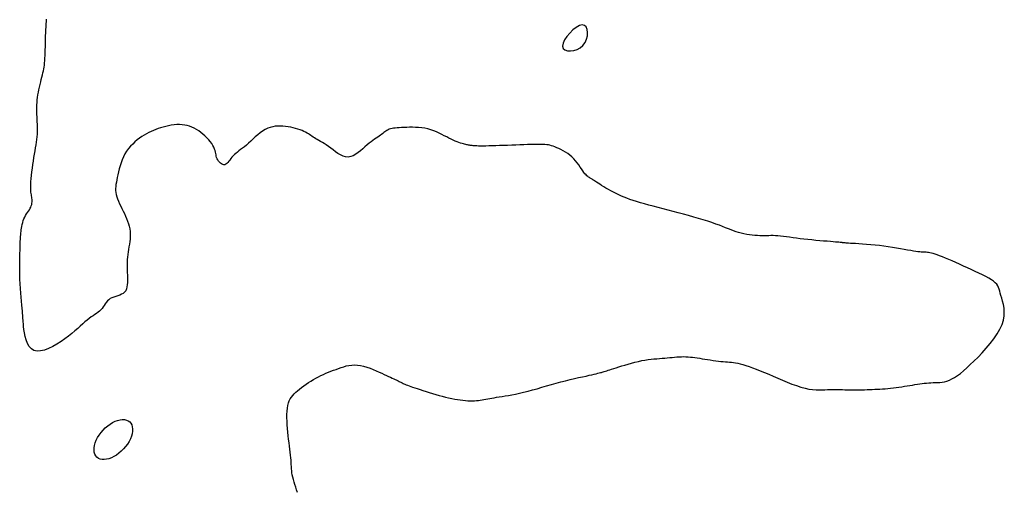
# Model space of a CAD drawing. Header units: millimetres. Extents: x 32690613 to 32693367, y 5343692 to 5344708.
# Tile 366 of 656: x 32692869 to 32692893, y 5343946 to 5343958. Entities that reach past the tile are written whole.
import ezdxf

# ---------------------------------------------------------------- set-up
doc = ezdxf.new("R2010")
doc.units = ezdxf.units.MM
doc.header["$LTSCALE"] = 20
doc.layers.add('02-DGM_HL_493.00', color=102, linetype='Continuous')

msp = doc.modelspace()

# ---------------------------------------------------------------- linework, layer by layer
at = {"layer": '02-DGM_HL_493.00', "elevation": 493, "flags": 128}
msp.add_lwpolyline([(32692875.973, 5343946.044), (32692875.949, 5343946.107), (32692875.926, 5343946.17), (32692875.905, 5343946.232), (32692875.886, 5343946.294), (32692875.869, 5343946.354), (32692875.854, 5343946.412), (32692875.842, 5343946.468), (32692875.834, 5343946.521), (32692875.828, 5343946.571), (32692875.823, 5343946.621), (32692875.82, 5343946.671), (32692875.818, 5343946.721), (32692875.815, 5343946.774), (32692875.812, 5343946.83), (32692875.807, 5343946.89), (32692875.801, 5343946.955), (32692875.793, 5343947.024), (32692875.783, 5343947.098), (32692875.773, 5343947.175), (32692875.763, 5343947.256), (32692875.752, 5343947.339), (32692875.742, 5343947.425), (32692875.733, 5343947.512), (32692875.725, 5343947.601), (32692875.719, 5343947.69), (32692875.714, 5343947.778), (32692875.712, 5343947.864), (32692875.713, 5343947.947), (32692875.717, 5343948.026), (32692875.724, 5343948.099), (32692875.735, 5343948.166), (32692875.75, 5343948.225), (32692875.77, 5343948.278), (32692875.793, 5343948.326), (32692875.821, 5343948.369), (32692875.853, 5343948.409), (32692875.888, 5343948.447), (32692875.928, 5343948.485), (32692875.971, 5343948.522), (32692876.019, 5343948.561), (32692876.069, 5343948.601), (32692876.123, 5343948.641), (32692876.179, 5343948.682), (32692876.237, 5343948.721), (32692876.296, 5343948.76), (32692876.357, 5343948.797), (32692876.418, 5343948.832), (32692876.479, 5343948.864), (32692876.541, 5343948.894), (32692876.602, 5343948.923), (32692876.664, 5343948.949), (32692876.725, 5343948.974), (32692876.787, 5343948.999), (32692876.848, 5343949.022), (32692876.91, 5343949.046), (32692876.972, 5343949.069), (32692877.034, 5343949.091), (32692877.097, 5343949.111), (32692877.16, 5343949.128), (32692877.226, 5343949.142), (32692877.293, 5343949.15), (32692877.362, 5343949.153), (32692877.434, 5343949.149), (32692877.509, 5343949.138), (32692877.585, 5343949.121), (32692877.662, 5343949.098), (32692877.74, 5343949.071), (32692877.815, 5343949.042), (32692877.889, 5343949.011), (32692877.96, 5343948.98), (32692878.026, 5343948.95), (32692878.087, 5343948.923), (32692878.143, 5343948.897), (32692878.194, 5343948.874), (32692878.24, 5343948.853), (32692878.282, 5343948.834), (32692878.319, 5343948.816), (32692878.353, 5343948.8), (32692878.382, 5343948.786), (32692878.408, 5343948.773), (32692878.431, 5343948.762), (32692878.452, 5343948.751), (32692878.471, 5343948.741), (32692878.489, 5343948.732), (32692878.508, 5343948.722), (32692878.527, 5343948.713), (32692878.547, 5343948.704), (32692878.569, 5343948.694), (32692878.594, 5343948.683), (32692878.623, 5343948.672), (32692878.655, 5343948.66), (32692878.692, 5343948.646), (32692878.733, 5343948.631), (32692878.781, 5343948.614), (32692878.835, 5343948.595), (32692878.895, 5343948.575), (32692878.961, 5343948.552), (32692879.032, 5343948.529), (32692879.107, 5343948.505), (32692879.185, 5343948.48), (32692879.265, 5343948.456), (32692879.345, 5343948.433), (32692879.426, 5343948.41), (32692879.505, 5343948.389), (32692879.583, 5343948.369), (32692879.66, 5343948.352), (32692879.734, 5343948.336), (32692879.807, 5343948.321), (32692879.877, 5343948.309), (32692879.944, 5343948.299), (32692880.009, 5343948.291), (32692880.07, 5343948.285), (32692880.128, 5343948.281), (32692880.184, 5343948.279), (32692880.237, 5343948.279), (32692880.288, 5343948.281), (32692880.337, 5343948.284), (32692880.385, 5343948.288), (32692880.431, 5343948.294), (32692880.476, 5343948.3), (32692880.521, 5343948.307), (32692880.567, 5343948.315), (32692880.613, 5343948.324), (32692880.662, 5343948.334), (32692880.714, 5343948.343), (32692880.769, 5343948.353), (32692880.829, 5343948.364), (32692880.893, 5343948.374), (32692880.963, 5343948.385), (32692881.038, 5343948.397), (32692881.119, 5343948.411), (32692881.204, 5343948.426), (32692881.295, 5343948.443), (32692881.39, 5343948.463), (32692881.491, 5343948.487), (32692881.597, 5343948.513), (32692881.706, 5343948.542), (32692881.819, 5343948.574), (32692881.935, 5343948.607), (32692882.052, 5343948.64), (32692882.169, 5343948.674), (32692882.287, 5343948.707), (32692882.402, 5343948.738), (32692882.516, 5343948.768), (32692882.627, 5343948.795), (32692882.733, 5343948.82), (32692882.833, 5343948.843), (32692882.927, 5343948.864), (32692883.013, 5343948.883), (32692883.091, 5343948.9), (32692883.158, 5343948.915), (32692883.215, 5343948.928), (32692883.262, 5343948.939), (32692883.301, 5343948.949), (32692883.334, 5343948.957), (32692883.363, 5343948.965), (32692883.388, 5343948.972), (32692883.411, 5343948.98), (32692883.435, 5343948.987), (32692883.46, 5343948.995), (32692883.488, 5343949.004), (32692883.519, 5343949.013), (32692883.554, 5343949.024), (32692883.593, 5343949.037), (32692883.638, 5343949.051), (32692883.689, 5343949.067), (32692883.747, 5343949.085), (32692883.812, 5343949.106), (32692883.884, 5343949.128), (32692883.961, 5343949.151), (32692884.042, 5343949.175), (32692884.124, 5343949.198), (32692884.208, 5343949.22), (32692884.292, 5343949.24), (32692884.373, 5343949.258), (32692884.452, 5343949.272), (32692884.528, 5343949.283), (32692884.602, 5343949.293), (32692884.673, 5343949.3), (32692884.741, 5343949.306), (32692884.808, 5343949.311), (32692884.873, 5343949.316), (32692884.936, 5343949.321), (32692884.997, 5343949.327), (32692885.058, 5343949.333), (32692885.117, 5343949.339), (32692885.175, 5343949.344), (32692885.232, 5343949.349), (32692885.288, 5343949.353), (32692885.343, 5343949.355), (32692885.398, 5343949.356), (32692885.452, 5343949.355), (32692885.507, 5343949.351), (32692885.561, 5343949.347), (32692885.616, 5343949.341), (32692885.672, 5343949.333), (32692885.73, 5343949.325), (32692885.789, 5343949.316), (32692885.851, 5343949.306), (32692885.915, 5343949.296), (32692885.981, 5343949.285), (32692886.048, 5343949.275), (32692886.114, 5343949.265), (32692886.18, 5343949.256), (32692886.244, 5343949.247), (32692886.305, 5343949.24), (32692886.363, 5343949.234), (32692886.416, 5343949.23), (32692886.466, 5343949.226), (32692886.515, 5343949.223), (32692886.563, 5343949.219), (32692886.612, 5343949.213), (32692886.664, 5343949.206), (32692886.719, 5343949.195), (32692886.779, 5343949.181), (32692886.845, 5343949.162), (32692886.918, 5343949.14), (32692886.997, 5343949.113), (32692887.081, 5343949.082), (32692887.171, 5343949.048), (32692887.266, 5343949.01), (32692887.367, 5343948.969), (32692887.473, 5343948.925), (32692887.583, 5343948.877), (32692887.697, 5343948.829), (32692887.812, 5343948.78), (32692887.928, 5343948.733), (32692888.042, 5343948.688), (32692888.154, 5343948.648), (32692888.261, 5343948.613), (32692888.363, 5343948.585), (32692888.457, 5343948.565), (32692888.546, 5343948.552), (32692888.628, 5343948.545), (32692888.705, 5343948.543), (32692888.777, 5343948.544), (32692888.846, 5343948.547), (32692888.912, 5343948.55), (32692888.975, 5343948.553), (32692889.037, 5343948.555), (32692889.097, 5343948.555), (32692889.157, 5343948.554), (32692889.215, 5343948.552), (32692889.273, 5343948.55), (32692889.331, 5343948.548), (32692889.39, 5343948.546), (32692889.448, 5343948.544), (32692889.508, 5343948.543), (32692889.568, 5343948.543), (32692889.629, 5343948.544), (32692889.69, 5343948.545), (32692889.752, 5343948.547), (32692889.814, 5343948.549), (32692889.877, 5343948.551), (32692889.939, 5343948.554), (32692890.002, 5343948.556), (32692890.064, 5343948.559), (32692890.127, 5343948.562), (32692890.19, 5343948.565), (32692890.254, 5343948.569), (32692890.319, 5343948.574), (32692890.384, 5343948.579), (32692890.45, 5343948.586), (32692890.517, 5343948.593), (32692890.585, 5343948.602), (32692890.653, 5343948.611), (32692890.721, 5343948.621), (32692890.789, 5343948.632), (32692890.855, 5343948.642), (32692890.92, 5343948.653), (32692890.983, 5343948.663), (32692891.044, 5343948.673), (32692891.104, 5343948.683), (32692891.161, 5343948.692), (32692891.217, 5343948.7), (32692891.272, 5343948.706), (32692891.327, 5343948.712), (32692891.38, 5343948.717), (32692891.434, 5343948.72), (32692891.487, 5343948.721), (32692891.541, 5343948.722), (32692891.596, 5343948.723), (32692891.651, 5343948.727), (32692891.707, 5343948.733), (32692891.765, 5343948.744), (32692891.824, 5343948.76), (32692891.884, 5343948.782), (32692891.947, 5343948.811), (32692892.012, 5343948.849), (32692892.08, 5343948.895), (32692892.152, 5343948.948), (32692892.227, 5343949.01), (32692892.308, 5343949.081), (32692892.394, 5343949.161), (32692892.485, 5343949.249), (32692892.583, 5343949.346), (32692892.683, 5343949.451), (32692892.783, 5343949.562), (32692892.88, 5343949.676), (32692892.971, 5343949.793), (32692893.052, 5343949.91), (32692893.12, 5343950.026), (32692893.171, 5343950.14), (32692893.205, 5343950.248), (32692893.222, 5343950.352), (32692893.225, 5343950.45), (32692893.218, 5343950.543), (32692893.204, 5343950.629), (32692893.184, 5343950.709), (32692893.163, 5343950.782), (32692893.144, 5343950.847), (32692893.127, 5343950.906), (32692893.113, 5343950.957), (32692893.1, 5343951.004), (32692893.084, 5343951.046), (32692893.064, 5343951.085), (32692893.039, 5343951.122), (32692893.006, 5343951.158), (32692892.963, 5343951.195), (32692892.909, 5343951.233), (32692892.845, 5343951.272), (32692892.772, 5343951.312), (32692892.691, 5343951.354), (32692892.605, 5343951.396), (32692892.514, 5343951.438), (32692892.42, 5343951.481), (32692892.325, 5343951.524), (32692892.23, 5343951.567), (32692892.135, 5343951.61), (32692892.043, 5343951.651), (32692891.954, 5343951.691), (32692891.868, 5343951.728), (32692891.788, 5343951.762), (32692891.714, 5343951.792), (32692891.646, 5343951.819), (32692891.587, 5343951.841), (32692891.534, 5343951.858), (32692891.488, 5343951.872), (32692891.447, 5343951.882), (32692891.41, 5343951.89), (32692891.377, 5343951.896), (32692891.347, 5343951.899), (32692891.318, 5343951.902), (32692891.29, 5343951.904), (32692891.261, 5343951.905), (32692891.231, 5343951.907), (32692891.198, 5343951.909), (32692891.16, 5343951.912), (32692891.117, 5343951.916), (32692891.067, 5343951.923), (32692891.008, 5343951.932), (32692890.941, 5343951.943), (32692890.865, 5343951.956), (32692890.781, 5343951.972), (32692890.691, 5343951.988), (32692890.595, 5343952.004), (32692890.495, 5343952.021), (32692890.391, 5343952.037), (32692890.285, 5343952.052), (32692890.177, 5343952.065), (32692890.069, 5343952.076), (32692889.963, 5343952.086), (32692889.861, 5343952.095), (32692889.765, 5343952.102), (32692889.676, 5343952.108), (32692889.596, 5343952.114), (32692889.527, 5343952.118), (32692889.47, 5343952.121), (32692889.425, 5343952.124), (32692889.389, 5343952.126), (32692889.361, 5343952.128), (32692889.339, 5343952.13), (32692889.321, 5343952.131), (32692889.307, 5343952.133), (32692889.293, 5343952.134), (32692889.279, 5343952.136), (32692889.263, 5343952.138), (32692889.244, 5343952.14), (32692889.22, 5343952.143), (32692889.189, 5343952.146), (32692889.152, 5343952.15), (32692889.105, 5343952.154), (32692889.048, 5343952.159), (32692888.979, 5343952.164), (32692888.901, 5343952.171), (32692888.815, 5343952.178), (32692888.723, 5343952.185), (32692888.627, 5343952.194), (32692888.529, 5343952.203), (32692888.431, 5343952.213), (32692888.334, 5343952.224), (32692888.241, 5343952.235), (32692888.152, 5343952.247), (32692888.067, 5343952.259), (32692887.985, 5343952.271), (32692887.908, 5343952.281), (32692887.834, 5343952.291), (32692887.765, 5343952.299), (32692887.7, 5343952.304), (32692887.639, 5343952.308), (32692887.582, 5343952.309), (32692887.527, 5343952.309), (32692887.474, 5343952.308), (32692887.421, 5343952.307), (32692887.368, 5343952.306), (32692887.313, 5343952.305), (32692887.256, 5343952.306), (32692887.196, 5343952.309), (32692887.133, 5343952.314), (32692887.068, 5343952.32), (32692887.002, 5343952.329), (32692886.936, 5343952.339), (32692886.869, 5343952.352), (32692886.804, 5343952.367), (32692886.74, 5343952.384), (32692886.677, 5343952.404), (32692886.615, 5343952.425), (32692886.553, 5343952.449), (32692886.489, 5343952.475), (32692886.421, 5343952.502), (32692886.348, 5343952.531), (32692886.27, 5343952.561), (32692886.183, 5343952.593), (32692886.088, 5343952.626), (32692885.986, 5343952.659), (32692885.876, 5343952.694), (32692885.761, 5343952.728), (32692885.642, 5343952.763), (32692885.519, 5343952.798), (32692885.393, 5343952.833), (32692885.267, 5343952.867), (32692885.141, 5343952.9), (32692885.016, 5343952.933), (32692884.893, 5343952.965), (32692884.772, 5343952.996), (32692884.656, 5343953.026), (32692884.544, 5343953.056), (32692884.439, 5343953.085), (32692884.34, 5343953.113), (32692884.249, 5343953.14), (32692884.165, 5343953.167), (32692884.086, 5343953.193), (32692884.013, 5343953.22), (32692883.943, 5343953.247), (32692883.877, 5343953.275), (32692883.812, 5343953.305), (32692883.748, 5343953.336), (32692883.684, 5343953.368), (32692883.621, 5343953.402), (32692883.56, 5343953.436), (32692883.501, 5343953.47), (32692883.445, 5343953.503), (32692883.393, 5343953.534), (32692883.347, 5343953.563), (32692883.306, 5343953.589), (32692883.271, 5343953.611), (32692883.242, 5343953.63), (32692883.217, 5343953.647), (32692883.196, 5343953.661), (32692883.178, 5343953.673), (32692883.162, 5343953.684), (32692883.146, 5343953.694), (32692883.131, 5343953.704), (32692883.114, 5343953.714), (32692883.096, 5343953.725), (32692883.077, 5343953.737), (32692883.057, 5343953.753), (32692883.036, 5343953.771), (32692883.013, 5343953.794), (32692882.988, 5343953.821), (32692882.962, 5343953.854), (32692882.934, 5343953.893), (32692882.904, 5343953.936), (32692882.872, 5343953.984), (32692882.838, 5343954.034), (32692882.801, 5343954.085), (32692882.76, 5343954.136), (32692882.717, 5343954.186), (32692882.67, 5343954.233), (32692882.62, 5343954.276), (32692882.567, 5343954.315), (32692882.512, 5343954.35), (32692882.457, 5343954.382), (32692882.402, 5343954.41), (32692882.349, 5343954.435), (32692882.299, 5343954.456), (32692882.252, 5343954.475), (32692882.21, 5343954.491), (32692882.17, 5343954.503), (32692882.132, 5343954.514), (32692882.094, 5343954.522), (32692882.053, 5343954.528), (32692882.008, 5343954.532), (32692881.958, 5343954.535), (32692881.899, 5343954.536), (32692881.832, 5343954.536), (32692881.757, 5343954.535), (32692881.675, 5343954.534), (32692881.587, 5343954.531), (32692881.494, 5343954.528), (32692881.398, 5343954.525), (32692881.299, 5343954.521), (32692881.2, 5343954.517), (32692881.1, 5343954.513), (32692881.001, 5343954.51), (32692880.905, 5343954.506), (32692880.812, 5343954.503), (32692880.724, 5343954.5), (32692880.642, 5343954.498), (32692880.567, 5343954.496), (32692880.5, 5343954.495), (32692880.442, 5343954.496), (32692880.392, 5343954.496), (32692880.35, 5343954.498), (32692880.313, 5343954.5), (32692880.282, 5343954.502), (32692880.255, 5343954.505), (32692880.231, 5343954.508), (32692880.209, 5343954.51), (32692880.188, 5343954.513), (32692880.167, 5343954.516), (32692880.146, 5343954.519), (32692880.124, 5343954.523), (32692880.101, 5343954.527), (32692880.076, 5343954.533), (32692880.049, 5343954.54), (32692880.019, 5343954.548), (32692879.986, 5343954.558), (32692879.949, 5343954.57), (32692879.909, 5343954.584), (32692879.867, 5343954.6), (32692879.821, 5343954.619), (32692879.772, 5343954.64), (32692879.721, 5343954.663), (32692879.668, 5343954.689), (32692879.612, 5343954.718), (32692879.554, 5343954.749), (32692879.493, 5343954.781), (32692879.43, 5343954.812), (32692879.365, 5343954.842), (32692879.297, 5343954.87), (32692879.227, 5343954.895), (32692879.155, 5343954.915), (32692879.08, 5343954.931), (32692879.004, 5343954.942), (32692878.927, 5343954.949), (32692878.851, 5343954.952), (32692878.776, 5343954.953), (32692878.704, 5343954.953), (32692878.635, 5343954.951), (32692878.57, 5343954.948), (32692878.51, 5343954.946), (32692878.455, 5343954.943), (32692878.404, 5343954.94), (32692878.358, 5343954.936), (32692878.316, 5343954.932), (32692878.277, 5343954.925), (32692878.242, 5343954.917), (32692878.21, 5343954.906), (32692878.18, 5343954.894), (32692878.153, 5343954.878), (32692878.127, 5343954.862), (32692878.101, 5343954.843), (32692878.076, 5343954.823), (32692878.05, 5343954.802), (32692878.023, 5343954.781), (32692877.993, 5343954.759), (32692877.962, 5343954.737), (32692877.927, 5343954.714), (32692877.891, 5343954.689), (32692877.851, 5343954.663), (32692877.809, 5343954.634), (32692877.765, 5343954.601), (32692877.718, 5343954.565), (32692877.669, 5343954.524), (32692877.617, 5343954.478), (32692877.564, 5343954.429), (32692877.508, 5343954.381), (32692877.45, 5343954.335), (32692877.392, 5343954.294), (32692877.331, 5343954.26), (32692877.27, 5343954.238), (32692877.208, 5343954.228), (32692877.145, 5343954.233), (32692877.082, 5343954.251), (32692877.02, 5343954.279), (32692876.958, 5343954.315), (32692876.897, 5343954.357), (32692876.838, 5343954.401), (32692876.78, 5343954.445), (32692876.725, 5343954.487), (32692876.673, 5343954.524), (32692876.623, 5343954.557), (32692876.577, 5343954.586), (32692876.533, 5343954.611), (32692876.491, 5343954.635), (32692876.453, 5343954.656), (32692876.417, 5343954.676), (32692876.383, 5343954.696), (32692876.353, 5343954.716), (32692876.323, 5343954.735), (32692876.295, 5343954.755), (32692876.266, 5343954.775), (32692876.235, 5343954.794), (32692876.203, 5343954.814), (32692876.167, 5343954.833), (32692876.127, 5343954.853), (32692876.082, 5343954.872), (32692876.033, 5343954.89), (32692875.979, 5343954.908), (32692875.923, 5343954.925), (32692875.864, 5343954.94), (32692875.803, 5343954.953), (32692875.74, 5343954.965), (32692875.678, 5343954.974), (32692875.615, 5343954.981), (32692875.552, 5343954.984), (32692875.49, 5343954.983), (32692875.427, 5343954.978), (32692875.365, 5343954.968), (32692875.303, 5343954.952), (32692875.242, 5343954.929), (32692875.18, 5343954.899), (32692875.119, 5343954.862), (32692875.059, 5343954.818), (32692874.999, 5343954.77), (32692874.94, 5343954.72), (32692874.883, 5343954.667), (32692874.828, 5343954.616), (32692874.774, 5343954.566), (32692874.722, 5343954.52), (32692874.673, 5343954.479), (32692874.626, 5343954.442), (32692874.582, 5343954.408), (32692874.54, 5343954.377), (32692874.501, 5343954.348), (32692874.464, 5343954.318), (32692874.43, 5343954.288), (32692874.399, 5343954.257), (32692874.37, 5343954.224), (32692874.344, 5343954.189), (32692874.319, 5343954.155), (32692874.295, 5343954.123), (32692874.272, 5343954.094), (32692874.248, 5343954.069), (32692874.224, 5343954.051), (32692874.199, 5343954.041), (32692874.173, 5343954.039), (32692874.145, 5343954.045), (32692874.118, 5343954.058), (32692874.091, 5343954.077), (32692874.066, 5343954.1), (32692874.043, 5343954.127), (32692874.023, 5343954.156), (32692874.007, 5343954.186), (32692873.996, 5343954.217), (32692873.987, 5343954.248), (32692873.981, 5343954.281), (32692873.975, 5343954.314), (32692873.968, 5343954.349), (32692873.959, 5343954.386), (32692873.946, 5343954.424), (32692873.929, 5343954.466), (32692873.905, 5343954.51), (32692873.875, 5343954.555), (32692873.84, 5343954.603), (32692873.801, 5343954.65), (32692873.758, 5343954.697), (32692873.711, 5343954.743), (32692873.662, 5343954.787), (32692873.611, 5343954.829), (32692873.559, 5343954.867), (32692873.506, 5343954.901), (32692873.451, 5343954.931), (32692873.394, 5343954.957), (32692873.336, 5343954.979), (32692873.277, 5343954.996), (32692873.216, 5343955.009), (32692873.153, 5343955.017), (32692873.088, 5343955.02), (32692873.022, 5343955.019), (32692872.956, 5343955.013), (32692872.889, 5343955.004), (32692872.822, 5343954.992), (32692872.756, 5343954.977), (32692872.692, 5343954.96), (32692872.629, 5343954.942), (32692872.568, 5343954.922), (32692872.509, 5343954.901), (32692872.452, 5343954.878), (32692872.396, 5343954.853), (32692872.34, 5343954.826), (32692872.284, 5343954.796), (32692872.229, 5343954.763), (32692872.173, 5343954.727), (32692872.116, 5343954.687), (32692872.059, 5343954.644), (32692872.002, 5343954.597), (32692871.947, 5343954.546), (32692871.894, 5343954.491), (32692871.844, 5343954.433), (32692871.798, 5343954.37), (32692871.756, 5343954.304), (32692871.72, 5343954.234), (32692871.688, 5343954.161), (32692871.661, 5343954.087), (32692871.637, 5343954.012), (32692871.617, 5343953.937), (32692871.6, 5343953.865), (32692871.584, 5343953.795), (32692871.57, 5343953.73), (32692871.558, 5343953.669), (32692871.547, 5343953.613), (32692871.538, 5343953.56), (32692871.532, 5343953.509), (32692871.529, 5343953.46), (32692871.53, 5343953.411), (32692871.535, 5343953.362), (32692871.545, 5343953.312), (32692871.56, 5343953.259), (32692871.579, 5343953.204), (32692871.602, 5343953.147), (32692871.628, 5343953.089), (32692871.656, 5343953.03), (32692871.685, 5343952.969), (32692871.715, 5343952.908), (32692871.744, 5343952.847), (32692871.772, 5343952.785), (32692871.797, 5343952.724), (32692871.821, 5343952.662), (32692871.842, 5343952.6), (32692871.86, 5343952.539), (32692871.874, 5343952.477), (32692871.883, 5343952.414), (32692871.888, 5343952.352), (32692871.888, 5343952.289), (32692871.884, 5343952.227), (32692871.877, 5343952.164), (32692871.867, 5343952.101), (32692871.856, 5343952.038), (32692871.844, 5343951.975), (32692871.834, 5343951.912), (32692871.824, 5343951.849), (32692871.818, 5343951.786), (32692871.813, 5343951.724), (32692871.811, 5343951.661), (32692871.81, 5343951.598), (32692871.81, 5343951.536), (32692871.812, 5343951.473), (32692871.814, 5343951.411), (32692871.816, 5343951.348), (32692871.819, 5343951.286), (32692871.82, 5343951.225), (32692871.819, 5343951.165), (32692871.815, 5343951.109), (32692871.807, 5343951.056), (32692871.794, 5343951.008), (32692871.775, 5343950.965), (32692871.749, 5343950.929), (32692871.715, 5343950.9), (32692871.675, 5343950.877), (32692871.631, 5343950.858), (32692871.583, 5343950.842), (32692871.534, 5343950.827), (32692871.486, 5343950.811), (32692871.44, 5343950.794), (32692871.398, 5343950.772), (32692871.361, 5343950.746), (32692871.329, 5343950.715), (32692871.301, 5343950.681), (32692871.275, 5343950.645), (32692871.25, 5343950.608), (32692871.225, 5343950.571), (32692871.199, 5343950.535), (32692871.17, 5343950.501), (32692871.139, 5343950.47), (32692871.104, 5343950.441), (32692871.065, 5343950.413), (32692871.024, 5343950.385), (32692870.981, 5343950.356), (32692870.934, 5343950.324), (32692870.886, 5343950.289), (32692870.835, 5343950.25), (32692870.781, 5343950.205), (32692870.726, 5343950.155), (32692870.666, 5343950.101), (32692870.603, 5343950.043), (32692870.535, 5343949.982), (32692870.461, 5343949.919), (32692870.38, 5343949.854), (32692870.293, 5343949.788), (32692870.198, 5343949.722), (32692870.098, 5343949.659), (32692869.996, 5343949.602), (32692869.893, 5343949.553), (32692869.793, 5343949.517), (32692869.699, 5343949.495), (32692869.612, 5343949.491), (32692869.536, 5343949.508), (32692869.473, 5343949.548), (32692869.421, 5343949.607), (32692869.38, 5343949.68), (32692869.348, 5343949.763), (32692869.323, 5343949.851), (32692869.305, 5343949.939), (32692869.292, 5343950.022), (32692869.283, 5343950.095), (32692869.277, 5343950.156), (32692869.272, 5343950.206), (32692869.269, 5343950.248), (32692869.266, 5343950.286), (32692869.264, 5343950.324), (32692869.262, 5343950.365), (32692869.259, 5343950.411), (32692869.254, 5343950.468), (32692869.248, 5343950.536), (32692869.24, 5343950.616), (32692869.231, 5343950.706), (32692869.222, 5343950.804), (32692869.214, 5343950.909), (32692869.205, 5343951.018), (32692869.198, 5343951.131), (32692869.193, 5343951.246), (32692869.189, 5343951.361), (32692869.188, 5343951.474), (32692869.187, 5343951.584), (32692869.188, 5343951.689), (32692869.19, 5343951.787), (32692869.193, 5343951.877), (32692869.195, 5343951.958), (32692869.197, 5343952.027), (32692869.199, 5343952.083), (32692869.201, 5343952.128), (32692869.202, 5343952.163), (32692869.203, 5343952.189), (32692869.204, 5343952.209), (32692869.204, 5343952.224), (32692869.205, 5343952.235), (32692869.205, 5343952.245), (32692869.206, 5343952.254), (32692869.207, 5343952.264), (32692869.207, 5343952.275), (32692869.208, 5343952.288), (32692869.21, 5343952.304), (32692869.212, 5343952.323), (32692869.214, 5343952.347), (32692869.217, 5343952.376), (32692869.221, 5343952.41), (32692869.226, 5343952.448), (32692869.232, 5343952.491), (32692869.24, 5343952.536), (32692869.249, 5343952.582), (32692869.261, 5343952.629), (32692869.275, 5343952.676), (32692869.291, 5343952.72), (32692869.311, 5343952.763), (32692869.332, 5343952.802), (32692869.355, 5343952.84), (32692869.378, 5343952.876), (32692869.401, 5343952.91), (32692869.423, 5343952.943), (32692869.442, 5343952.976), (32692869.458, 5343953.008), (32692869.471, 5343953.039), (32692869.48, 5343953.071), (32692869.485, 5343953.102), (32692869.489, 5343953.133), (32692869.489, 5343953.163), (32692869.488, 5343953.193), (32692869.486, 5343953.222), (32692869.482, 5343953.25), (32692869.477, 5343953.278), (32692869.472, 5343953.307), (32692869.468, 5343953.337), (32692869.463, 5343953.37), (32692869.46, 5343953.407), (32692869.458, 5343953.45), (32692869.457, 5343953.5), (32692869.459, 5343953.558), (32692869.463, 5343953.625), (32692869.469, 5343953.7), (32692869.477, 5343953.781), (32692869.487, 5343953.866), (32692869.498, 5343953.954), (32692869.51, 5343954.043), (32692869.523, 5343954.131), (32692869.536, 5343954.217), (32692869.549, 5343954.299), (32692869.563, 5343954.377), (32692869.575, 5343954.452), (32692869.587, 5343954.524), (32692869.598, 5343954.593), (32692869.607, 5343954.659), (32692869.615, 5343954.724), (32692869.62, 5343954.788), (32692869.623, 5343954.85), (32692869.624, 5343954.911), (32692869.623, 5343954.971), (32692869.621, 5343955.031), (32692869.618, 5343955.09), (32692869.615, 5343955.149), (32692869.612, 5343955.207), (32692869.609, 5343955.265), (32692869.607, 5343955.324), (32692869.606, 5343955.382), (32692869.607, 5343955.441), (32692869.609, 5343955.5), (32692869.612, 5343955.56), (32692869.617, 5343955.621), (32692869.624, 5343955.682), (32692869.633, 5343955.744), (32692869.644, 5343955.808), (32692869.657, 5343955.872), (32692869.671, 5343955.935), (32692869.685, 5343955.999), (32692869.7, 5343956.06), (32692869.715, 5343956.12), (32692869.73, 5343956.178), (32692869.743, 5343956.232), (32692869.755, 5343956.282), (32692869.766, 5343956.331), (32692869.775, 5343956.378), (32692869.784, 5343956.425), (32692869.791, 5343956.473), (32692869.796, 5343956.524), (32692869.801, 5343956.578), (32692869.805, 5343956.638), (32692869.808, 5343956.704), (32692869.811, 5343956.774), (32692869.812, 5343956.847), (32692869.814, 5343956.921), (32692869.815, 5343956.995), (32692869.817, 5343957.066), (32692869.818, 5343957.134), (32692869.82, 5343957.195), (32692869.822, 5343957.25), (32692869.825, 5343957.3), (32692869.828, 5343957.345), (32692869.831, 5343957.39), (32692869.834, 5343957.435), (32692869.837, 5343957.483), (32692869.84, 5343957.535), (32692869.842, 5343957.593)], dxfattribs=at)
for points in [[(32692882.44, 5343956.934), (32692882.456, 5343956.88), (32692882.498, 5343956.843), (32692882.558, 5343956.822), (32692882.632, 5343956.817), (32692882.713, 5343956.828), (32692882.795, 5343956.854), (32692882.872, 5343956.896), (32692882.939, 5343956.954), (32692882.991, 5343957.025), (32692883.027, 5343957.106), (32692883.047, 5343957.19), (32692883.052, 5343957.271), (32692883.041, 5343957.344), (32692883.016, 5343957.402), (32692882.975, 5343957.441), (32692882.92, 5343957.453), (32692882.851, 5343957.436), (32692882.774, 5343957.393), (32692882.693, 5343957.33), (32692882.615, 5343957.254), (32692882.545, 5343957.17), (32692882.488, 5343957.085), (32692882.452, 5343957.004)], [(32692871.056, 5343947.316), (32692871.089, 5343947.379), (32692871.128, 5343947.442), (32692871.174, 5343947.504), (32692871.224, 5343947.562), (32692871.278, 5343947.617), (32692871.336, 5343947.667), (32692871.396, 5343947.711), (32692871.457, 5343947.748), (32692871.518, 5343947.778), (32692871.578, 5343947.8), (32692871.637, 5343947.814), (32692871.693, 5343947.82), (32692871.746, 5343947.818), (32692871.794, 5343947.808), (32692871.837, 5343947.791), (32692871.873, 5343947.765), (32692871.902, 5343947.731), (32692871.923, 5343947.69), (32692871.936, 5343947.642), (32692871.942, 5343947.59), (32692871.941, 5343947.534), (32692871.931, 5343947.474), (32692871.914, 5343947.412), (32692871.889, 5343947.348), (32692871.857, 5343947.285), (32692871.817, 5343947.222), (32692871.772, 5343947.16), (32692871.722, 5343947.102), (32692871.667, 5343947.047), (32692871.61, 5343946.997), (32692871.55, 5343946.953), (32692871.489, 5343946.916), (32692871.428, 5343946.886), (32692871.367, 5343946.864), (32692871.308, 5343946.85), (32692871.252, 5343946.844), (32692871.199, 5343946.846), (32692871.151, 5343946.856), (32692871.109, 5343946.873), (32692871.073, 5343946.899), (32692871.044, 5343946.933), (32692871.023, 5343946.974), (32692871.009, 5343947.022), (32692871.003, 5343947.074), (32692871.005, 5343947.13), (32692871.014, 5343947.19), (32692871.032, 5343947.252)]]:
    msp.add_lwpolyline(points, close=True, dxfattribs=at)

doc.saveas('drawing.dxf')
